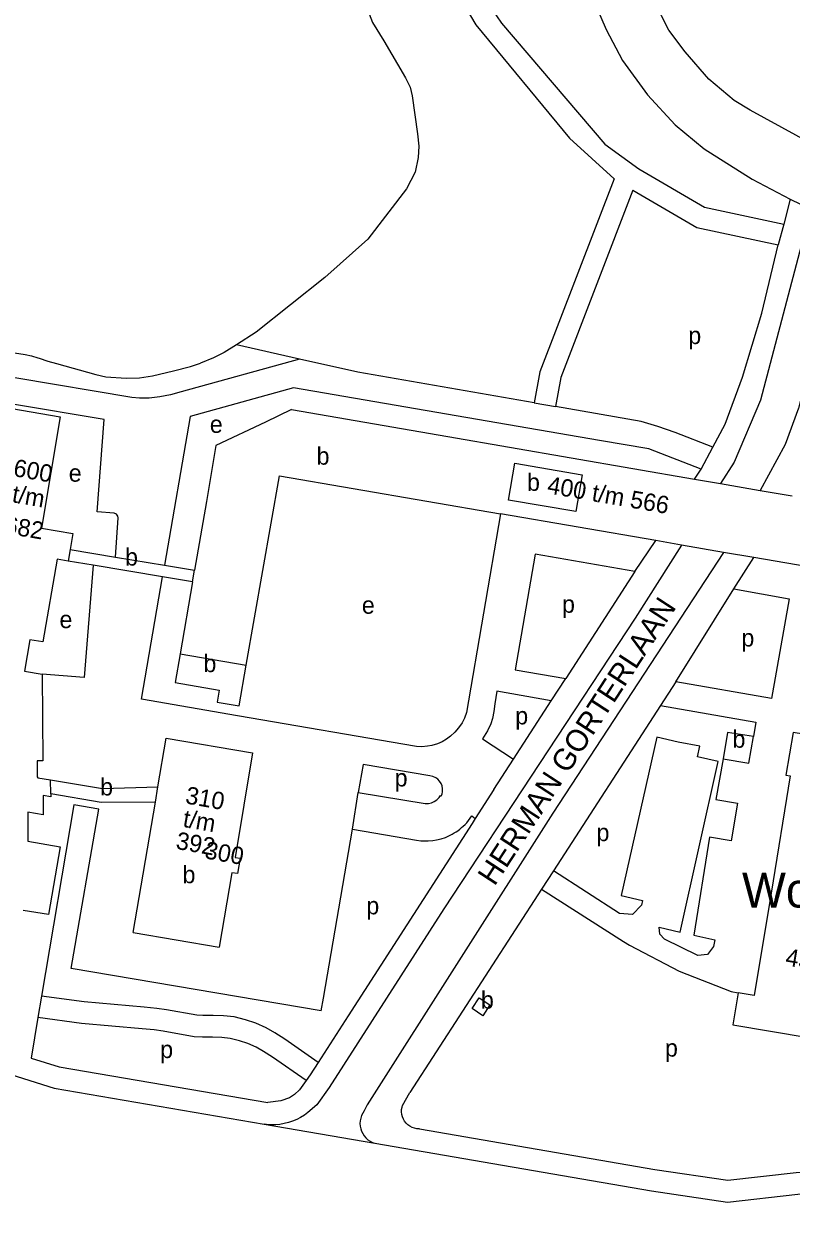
# Model space of a CAD drawing. Extents: x 161258 to 163262, y 380749 to 382054.
# Drawn here: x 161433.4 to 161610, y 380851.8 to 381126.1 of the extents above; entities that cross this region are included whole.
import ezdxf

# ---------------------------------------------------------------- set-up
doc = ezdxf.new("R2010")
doc.units = 0
for name, color, linetype in [('BLT_Basislijn', 7, 'Continuous'), ('BLT_Bebouwing', 7, 'Continuous'), ('BLT_Bebouwing_beschrifting', 7, 'Continuous'), ('BLT_Centroide', 7, 'Continuous'), ('BLT_Huisnummer_reeks', 7, 'Continuous'), ('BLT_Onderdoorgang_en_onderverdeling', 7, 'Continuous'), ('BLT_Straatnaam', 7, 'Continuous'), ('BLT_Vlakafsluiter', 7, 'Continuous')]:
    doc.layers.add(name, color=color, linetype=linetype)

msp = doc.modelspace()

# ---------------------------------------------------------------- linework, layer by layer
at = {"layer": 'BLT_Basislijn'}
for p, q in [((161609.71, 381085.82), (161608.25, 381080.05)), ((161608.25, 381080.05), (161606.98, 381075.25)), ((161550.81, 381038.95), (161555.74, 381038.09)), ((161574.01, 381000.12), (161578.79, 381007.21)), ((161596.79, 380996.09), (161601.35, 381003.32)), ((161574.01, 381000.12), (161558.1, 380975.51)), ((161583.42, 380974.71), (161596.79, 380996.09)), ((161596.79, 380996.09), (161609.48, 380993.85)), ((161609.48, 380993.85), (161605.42, 380970.91)), ((161554.75, 380970.35), (161558.1, 380975.51)), ((161583.42, 380974.71), (161579.93, 380969.31)), ((161546.07, 380956.91), (161554.75, 380970.35)), ((161579.93, 380969.31), (161555.3, 380931.27)), ((161541.57, 380949.96), (161546.07, 380956.91)), ((161508.98, 380940.8), (161510.33, 380949.27)), ((161541.57, 380949.96), (161537.25, 380943.31)), ((161537.25, 380943.31), (161536.51, 380942.16)), ((161536.51, 380942.16), (161508.01, 380897.86)), ((161555.3, 380931.27), (161552.52, 380926.98)), ((161552.52, 380926.98), (161522.24, 380880.22)), ((161508.01, 380897.86), (161501.1, 380887.12)), ((161501.1, 380887.12), (161499.27, 380884.28)), ((161498.33, 380882.96), (161496.81, 380880.85)), ((161499.27, 380884.28), (161498.33, 380882.96)), ((161520.5, 380877.21), (161522.24, 380880.22)), ((161500.81, 380877.37), (161498.74, 380875.62)), ((161512.41, 380877.41), (161511.71, 380875.99))]:
    msp.add_line(p, q, dxfattribs=at)
for points in [[(161561.01, 381211.86), (161557.54, 381212), (161552.32, 381211.73), (161528, 381184.66), (161527.21, 381183.39), (161526.09, 381178.2), (161538.34, 381135.34), (161542.18, 381127.94), (161543.32, 381126.32), (161567.09, 381098.46), (161574.91, 381092.77), (161590, 381083.98), (161608.25, 381080.05)], [(161561.01, 381211.86), (161559.81, 381155.99), (161560.5, 381146.98), (161561.29, 381142.42), (161564.16, 381132.32), (161567.4, 381124.82), (161571.16, 381117.73), (161576.9, 381109.79), (161583.27, 381102.92), (161589.96, 381097.34), (161600.96, 381090.37), (161609.71, 381085.82)], [(161661.21, 381073.05), (161600.5, 381106.23), (161596.81, 381108.49), (161591, 381113.37), (161585.56, 381119.67), (161581.84, 381124.68), (161578.39, 381131.42), (161575.06, 381141.3), (161573, 381153.88), (161573.14, 381178.29), (161574.11, 381180.01), (161575.79, 381181.97), (161579.23, 381182.66), (161646.57, 381179.2), (161648.58, 381177.24), (161650.49, 381169.59), (161653.74, 381164.08), (161655.4, 381162.11), (161658.04, 381159.78), (161663.24, 381156.44), (161674.61, 381153.51), (161727.24, 381143.64), (161736.02, 381142.28)], [(161518.06, 381173.49), (161518.92, 381174.12), (161521.38, 381174.68), (161521.85, 381174.52), (161533.9, 381132.39), (161534.92, 381130.08), (161537.4, 381125.87), (161558.98, 381099.8), (161569.21, 381090.49)], [(161507.4, 381135.92), (161508.77, 381133.64), (161510.16, 381132.24), (161511.56, 381130.82), (161512.81, 381128.47), (161513.63, 381126.41), (161516.18, 381122.2), (161521.21, 381113.73)], [(161521.21, 381113.73), (161522.31, 381111.53), (161522.74, 381109.57), (161523.99, 381100.81), (161524.24, 381097.95), (161524.13, 381095.34), (161523.4, 381091.98), (161521.41, 381088.15), (161512.5, 381076.57), (161502.64, 381067.75)], [(161569.21, 381090.49), (161552.13, 381046.09), (161550.81, 381038.95)], [(161573.55, 381087.86), (161556.96, 381044.72), (161555.74, 381038.09)], [(161573.55, 381087.86), (161588.28, 381079.28), (161606.98, 381075.25)], [(161609.71, 381085.82), (161614.49, 381083.49), (161602.87, 381039.52), (161596.81, 381025.28), (161593.68, 381020.34)], [(161591.92, 381028.71), (161594.74, 381034.04), (161598.78, 381044.79), (161603.18, 381059.53), (161606.98, 381075.25)], [(161502.64, 381067.75), (161486.85, 381055.17), (161482.29, 381052.25)], [(161417.53, 381048.44), (161418.93, 381048.98), (161420.35, 381049.44), (161421.79, 381049.82), (161423.26, 381050.13), (161424.73, 381050.35), (161426.22, 381050.5), (161427.71, 381050.57), (161429.21, 381050.56), (161430.7, 381050.47), (161432.18, 381050.3), (161433.66, 381050.04), (161435.11, 381049.72), (161436.55, 381049.31), (161436.93, 381049.19)], [(161482.29, 381052.25), (161479.49, 381050.49), (161477.05, 381049.27), (161474, 381048.03)], [(161496.79, 381048.97), (161469.54, 381041.43), (161467.11, 381040.79), (161464.64, 381040.34), (161462.19, 381040), (161459.97, 381039.97), (161458.22, 381040.13), (161431.76, 381044.58), (161429.49, 381044.79), (161427.18, 381044.67), (161424.83, 381044.19), (161422.43, 381043.31), (161420.57, 381042.27), (161418.68, 381040.88), (161417.08, 381039.27), (161415.33, 381036.84), (161414.34, 381034.54), (161413.57, 381031.99), (161412.16, 381023.61), (161411.87, 381022.14)], [(161436.93, 381049.19), (161438.89, 381048.54), (161440.87, 381047.97), (161449.91, 381045.41), (161452.27, 381044.88), (161456.93, 381044.61)], [(161456.93, 381044.61), (161460.02, 381044.68), (161462.95, 381045.13), (161467.83, 381046.31), (161471.69, 381047.27), (161474, 381048.03)], [(161550.81, 381038.95), (161510.2, 381045.95), (161496.79, 381048.97)], [(161613.52, 381044.97), (161611.63, 381037.71), (161608.6, 381029.36), (161602.84, 381018.77)], [(161589.25, 381023.68), (161577.2, 381028.32), (161565.82, 381030.28), (161495.44, 381042.4), (161471.62, 381035.77), (161465.77, 381001.55)], [(161454.44, 381003.44), (161455.09, 381012.43), (161455.02, 381012.88), (161454.7, 381013.3), (161454.14, 381013.51), (161450.21, 381013.81), (161451.86, 381035.09), (161430.76, 381038.64)], [(161591.92, 381028.71), (161583.3, 381032.07), (161579.27, 381033.49), (161575.46, 381034.62), (161555.74, 381038.09)], [(161589.25, 381023.68), (161591.92, 381028.71)], [(161587.75, 381021.36), (161589.25, 381023.68)], [(161543.07, 381013.36), (161535.23, 380967.65), (161534.77, 380966.37), (161534.21, 380965.3), (161533.43, 380964.12), (161532.53, 380963.13), (161531.53, 380962.21), (161530.62, 380961.53), (161529.62, 380960.94), (161528.59, 380960.49), (161527.29, 380960.1), (161526.26, 380959.91), (161524.98, 380959.79), (161523.73, 380959.88), (161482.52, 380966.93), (161460.45, 380970.7), (161465.31, 380998.89)], [(161584.71, 381006.19), (161574.04, 380989.35), (161530.06, 380922.51), (161503.63, 380881.35), (161500.81, 380877.37)], [(161594.4, 381004.52), (161555.15, 380944.5), (161512.41, 380877.41)], [(161574.01, 381000.12), (161551.05, 381004.07), (161546.48, 380977.51), (161558.1, 380975.51)], [(161449.29, 381001.55), (161447.22, 380975.73), (161437.59, 380976.5)], [(161605.42, 380970.91), (161583.42, 380974.71)], [(161554.75, 380970.35), (161542.22, 380972.58), (161541.73, 380969.69), (161541.57, 380967.87), (161541.23, 380966.31), (161540.83, 380965.02), (161540.11, 380963.47), (161538.94, 380961.61), (161546.07, 380956.91)], [(161579.93, 380969.31), (161601.81, 380965.45), (161601.26, 380962.13)], [(161594.33, 380956.98), (161592.61, 380947.67), (161597.58, 380946.84), (161596.14, 380938.13), (161591.18, 380938.95), (161587.54, 380916.42), (161592.39, 380915.33), (161592.09, 380913.82), (161590.72, 380912.01), (161588.46, 380911.75), (161580.79, 380915.48), (161579.71, 380916.65), (161579.61, 380918.25), (161584.41, 380917.15), (161593.18, 380956.36), (161588.4, 380957.46), (161588.95, 380959.9), (161583.95, 380960.86), (161579.06, 380962.01), (161570.87, 380925.57), (161575.78, 380924.44), (161575.53, 380923.3), (161573.42, 380921.19), (161570.44, 380921.4), (161555.3, 380931.27)], [(161510.33, 380949.27), (161525.71, 380946.69), (161526.48, 380946.73), (161527.18, 380946.91), (161527.83, 380947.21), (161528.42, 380947.59), (161528.96, 380948.11), (161529.28, 380948.53), (161529.43, 380948.43), (161529.66, 380948.98), (161529.73, 380949.42), (161529.75, 380950.12), (161529.64, 380950.78), (161529.42, 380951.3), (161529.04, 380951.89), (161528.64, 380952.32), (161528.15, 380952.66), (161527.5, 380952.96), (161526.8, 380953.1), (161511.43, 380955.72)], [(161511.43, 380955.72), (161510.33, 380949.27)], [(161501.82, 380899.01), (161444.25, 380908.79), (161450.65, 380945.43), (161444.85, 380946.42), (161437.43, 380902.42)], [(161508.98, 380940.8), (161523.77, 380938.3), (161524.73, 380938.15), (161525.45, 380938.13), (161526.43, 380938.11), (161527.49, 380938.19), (161528.36, 380938.34), (161529.39, 380938.6), (161530.38, 380938.93), (161531.33, 380939.34), (161531.97, 380939.67), (161532.44, 380939.94), (161532.86, 380940.21), (161533.23, 380940.47), (161533.72, 380940.85), (161534.13, 380941.19), (161534.51, 380941.53), (161534.91, 380941.92), (161535.3, 380942.31), (161535.72, 380942.82), (161536.11, 380943.33), (161536.48, 380943.86), (161537.25, 380943.31)], [(161501.82, 380899.01), (161502.37, 380901.93), (161508.98, 380940.8)], [(161552.52, 380926.98), (161571.36, 380914.96), (161572.77, 380914.1), (161584.17, 380908.17), (161596.12, 380903.46), (161597.79, 380903.15)], [(161437.43, 380902.42), (161436.6, 380897.49)], [(161501.1, 380887.12), (161493.43, 380892.47), (161491.14, 380893.96), (161489.11, 380895.1), (161486.73, 380896.21), (161484.38, 380896.92), (161481.75, 380897.61), (161479.34, 380897.83), (161476.92, 380897.98), (161474.59, 380897.97), (161473.15, 380898.04), (161466.19, 380899.28), (161463.96, 380899.59), (161461.09, 380899.87), (161447.22, 380901.11), (161437.43, 380902.42)], [(161436.6, 380897.49), (161435.03, 380888.14)], [(161498.33, 380882.96), (161490.63, 380888.32), (161488.55, 380889.68), (161486.82, 380890.65), (161484.94, 380891.53), (161483.02, 380892.11), (161480.88, 380892.67), (161478.97, 380892.85), (161476.78, 380892.98), (161474.47, 380892.97), (161472.58, 380893.07), (161465.42, 380894.34), (161463.37, 380894.62), (161460.62, 380894.89), (161446.67, 380896.14), (161436.6, 380897.49)], [(161435.03, 380888.14), (161441.49, 380886.11), (161489.51, 380877.9)], [(161420.29, 380887.53), (161440.31, 380881.24), (161488.67, 380872.97)], [(161496.81, 380880.85), (161495.62, 380879.74), (161494.54, 380879), (161492.49, 380878.3), (161489.51, 380877.9)], [(161524.41, 380871.85), (161523.84, 380871.88), (161523.28, 380871.99), (161522.74, 380872.18), (161522.24, 380872.44), (161521.77, 380872.77), (161521.36, 380873.16), (161521, 380873.61), (161520.71, 380874.1), (161520.49, 380874.63), (161520.35, 380875.18), (161520.29, 380875.75), (161520.31, 380876.32), (161520.4, 380876.88), (161520.5, 380877.21)], [(161498.74, 380875.62), (161497.93, 380875.02), (161497.06, 380874.48), (161496.16, 380874.02), (161495.23, 380873.62), (161494.27, 380873.31), (161493.28, 380873.06), (161492.28, 380872.9), (161491.27, 380872.82), (161490.26, 380872.81), (161489.24, 380872.89), (161488.67, 380872.97)], [(161511.71, 380875.99), (161511.37, 380875.48), (161511.09, 380874.93), (161510.89, 380874.34), (161510.77, 380873.74), (161510.73, 380873.12), (161510.77, 380872.51), (161510.89, 380871.9), (161511.08, 380871.32), (161511.35, 380870.76), (161511.69, 380870.24), (161512.09, 380869.78), (161512.55, 380869.36), (161513.06, 380869.01), (161513.61, 380868.73), (161514.11, 380868.55)], [(161524.41, 380871.85), (161578.56, 380862.51)], [(161514.11, 380868.55), (161577.79, 380857.57)], [(161577.79, 380857.57), (161595.29, 380854.98), (161611.49, 380856.8), (161619.5, 380857.15), (161629.19, 380856.93), (161640.5, 380855.77), (161658.13, 380853.01), (161665.64, 380852.38), (161671.6, 380851.77), (161678.52, 380852.24), (161680.03, 380852.78), (161682.25, 380853.99), (161683.73, 380855.05), (161684.98, 380856.19), (161687.16, 380859.19), (161688.59, 380862.43)], [(161578.56, 380862.51), (161595.38, 380860.02), (161611.1, 380861.78), (161619.44, 380862.16), (161629.5, 380861.92), (161641.14, 380860.73), (161658.73, 380857.97), (161665.59, 380857.4)]]:
    msp.add_lwpolyline(points, dxfattribs=at)
at = {"layer": 'BLT_Bebouwing'}
for p, q in [((161494.98, 381037.35), (161488.95, 381034.5)), ((161530.96, 381031.16), (161587.75, 381021.36)), ((161578.79, 381007.21), (161543.07, 381013.36)), ((161584.71, 381006.19), (161578.79, 381007.21)), ((161594.4, 381004.52), (161584.71, 381006.19)), ((161601.35, 381003.32), (161594.4, 381004.52)), ((161621.54, 380999.85), (161601.35, 381003.32)), ((161464.23, 380950.53), (161466.16, 380961.77)), ((161466.16, 380961.77), (161485.97, 380958.39)), ((161605.35, 380926.09), (161601.47, 380902.54)), ((161458.49, 380917.06), (161478.31, 380913.67)), ((161597.79, 380903.15), (161596.57, 380895.76)), ((161601.47, 380902.54), (161597.79, 380903.15)), ((161596.57, 380895.76), (161613.87, 380892.91))]:
    msp.add_line(p, q, dxfattribs=at)
for points in [[(161430.58, 381037.58), (161441.76, 381035.68), (161437.41, 381010.08), (161444.63, 381008.85), (161444.02, 381005.18)], [(161494.98, 381037.35), (161530.96, 381031.16)], [(161488.95, 381034.5), (161477.59, 381029.14)], [(161477.59, 381029.14), (161475.38, 381016.25), (161472.67, 381000.4)], [(161484.53, 380978.57), (161492.21, 381022.11), (161543.07, 381013.36)], [(161587.75, 381021.36), (161593.68, 381020.34)], [(161593.68, 381020.34), (161602.84, 381018.77)], [(161602.84, 381018.77), (161610.21, 381017.5)], [(161444.02, 381005.18), (161454.44, 381003.44)], [(161454.44, 381003.44), (161465.77, 381001.55)], [(161443.57, 381002.5), (161441.01, 381002.93), (161437.76, 380983.91), (161434.73, 380984.42), (161433.51, 380977.18), (161437.59, 380976.5)], [(161449.29, 381001.55), (161443.57, 381002.5)], [(161465.31, 380998.89), (161449.29, 381001.55)], [(161465.77, 381001.55), (161472.67, 381000.4)], [(161472.21, 380997.74), (161465.31, 380998.89)], [(161472.21, 380997.74), (161469.38, 380981.18)], [(161469.38, 380981.18), (161468.19, 380974.55), (161478.35, 380972.77), (161477.89, 380970.06), (161482.9, 380969.21), (161484.53, 380978.57)], [(161437.59, 380976.5), (161437.73, 380956.52), (161436.41, 380956.51), (161436.44, 380952.87), (161436.59, 380952.67), (161439.51, 380952.17)], [(161601.26, 380962.13), (161595.34, 380963.1), (161594.33, 380956.98)], [(161594.33, 380956.98), (161600.24, 380956), (161601.26, 380962.13)], [(161615.41, 380963.47), (161613.07, 380963.92), (161612.83, 380962.7), (161610.4, 380963.1), (161608.76, 380953.25), (161609.75, 380953.08), (161605.35, 380926.09)], [(161485.97, 380958.39), (161481.98, 380934.33), (161483.16, 380934.13), (161482.56, 380930.59), (161481.26, 380930.81), (161478.31, 380913.67)], [(161439.51, 380952.17), (161451.5, 380950.15), (161464.23, 380950.53)], [(161439.55, 380948.97), (161439.56, 380948.27), (161437.78, 380948.59), (161437.82, 380944.14), (161434.32, 380944.72), (161434.32, 380938.04), (161441.71, 380936.74), (161439.06, 380921.19), (161433.22, 380922.11)], [(161463.63, 380947.03), (161451.18, 380946.99), (161439.55, 380948.97)], [(161458.49, 380917.06), (161463.63, 380947.03)]]:
    msp.add_lwpolyline(points, dxfattribs=at)
msp.add_lwpolyline([(161538.15, 380902), (161540.64, 380900.4), (161539.03, 380897.9), (161536.53, 380899.52)], close=True, dxfattribs=at)
at = {"layer": 'BLT_Onderdoorgang_en_onderverdeling'}
for p, q in [((161444.02, 381005.18), (161443.57, 381002.5)), ((161472.21, 380997.74), (161472.67, 381000.4)), ((161469.38, 380981.18), (161484.53, 380978.57)), ((161439.55, 380948.97), (161439.51, 380952.17)), ((161463.63, 380947.03), (161464.23, 380950.53))]:
    msp.add_line(p, q, dxfattribs=at)
msp.add_lwpolyline([(161546.36, 381025.06), (161561.85, 381022.39), (161560.39, 381013.91), (161544.9, 381016.56)], close=True, dxfattribs=at)
at = {"layer": 'BLT_Vlakafsluiter'}
for p, q in [((161496.79, 381048.97), (161482.29, 381052.25)), ((161488.67, 380872.97), (161514.11, 380868.55))]:
    msp.add_line(p, q, dxfattribs=at)

# ---------------------------------------------------------------- texts
at = {"layer": 'BLT_Bebouwing_beschrifting'}
msp.add_text('Woonzorgcentrum', height=8, dxfattribs=at).set_placement((161598.65, 380922.79))
at = {"layer": 'BLT_Centroide'}
for s, p in [('p', (161586.29, 381052.44)), ('e', (161476.17, 381032)), ('b', (161500.74, 381024.69)), ('b', (161549.17, 381018.67)), ('b', (161456.66, 381001.47)), ('e', (161511.16, 380990.39)), ('p', (161557.23, 380990.61)), ('p', (161598.51, 380982.85)), ('b', (161474.7, 380976.96)), ('p', (161546.46, 380964.93)), ('b', (161596.46, 380959.55)), ('p', (161518.71, 380950.64)), ('b', (161450.92, 380948.57)), ('p', (161565.16, 380938.06)), ('b', (161469.88, 380928.38)), ('p', (161512.19, 380921.22)), ('b', (161538.56, 380899.52)), ('p', (161464.74, 380888.15)), ('p', (161580.92, 380888.48))]:
    msp.add_text(s, height=4, dxfattribs=at).set_placement(p)
for p in [(161443.67, 381020.8), (161441.54, 380987.11)]:
    msp.add_text('e', height=4, rotation=359, dxfattribs=at).set_placement(p)
at = {"layer": 'BLT_Huisnummer_reeks'}
for s, rotation, p in [('600', 350.0637, (161430.77, 381022.1)), ('t/m', 350.0632, (161430.47, 381016.09)), ('400 t/m 566', 350.2381, (161553.64, 381018.13)), ('682', 350.2484, (161428.73, 381008.96)), ('310', 349.9356, (161470.37, 380946.77)), ('t/m', 349.9356, (161469.79, 380941.4)), ('392', 349.9356, (161468.18, 380936.32)), ('300', 349.9356, (161474.8, 380934.13)), ('439', 350.6374, (161608.47, 380909.49))]:
    msp.add_text(s, height=4, rotation=rotation, dxfattribs=at).set_placement(p)
at = {"layer": 'BLT_Straatnaam'}
msp.add_text('HERMAN GORTERLAAN', height=5, rotation=56.9084, dxfattribs=at).set_placement((161541.71, 380927.54))

doc.saveas('drawing.dxf')
